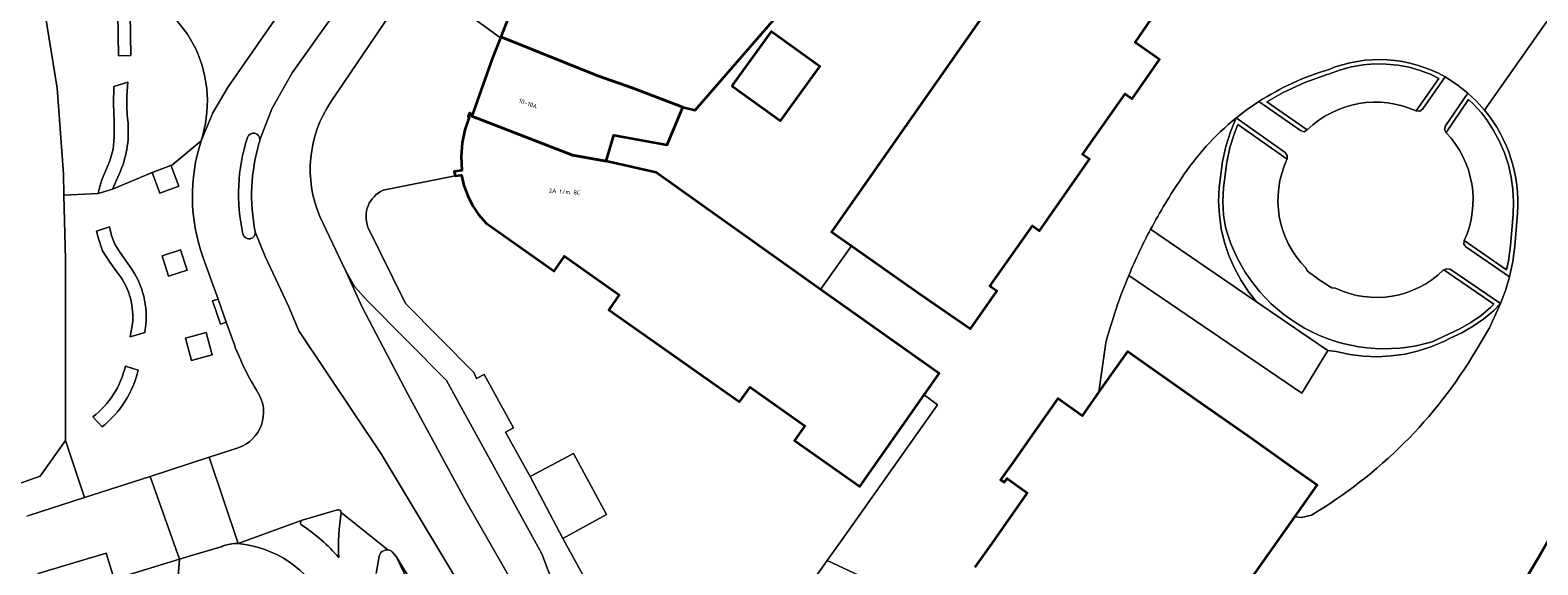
# Model space of a CAD drawing. Header units: metres. Extents: x 197700 to 204338, y 317132 to 325229.
# Tile 889 of 1056: x 202861 to 202984, y 320608 to 320652. Entities that reach past the tile are written whole.
import ezdxf
from ezdxf.enums import TextEntityAlignment as Align

# ---------------------------------------------------------------- set-up
doc = ezdxf.new("R2010")
doc.units = ezdxf.units.M
for name, color, linetype, lineweight in [('B-WE-GR-BEPLANTING_CULTUUR_HEESTERS-GV', 90, 'Continuous', 18), ('B-WE-OG-BEBOUWING-GV', 7, 'Continuous', 35), ('B-WE-OG-BEBOUWING-T18', 10, 'Continuous', 18), ('B-WE-OG-TERREIN_CULTUURSCHEIDING-GV', 7, 'Continuous', 18), ('B-WE-OG-TERREIN_ERF-GV', 7, 'Continuous', 18), ('B-WE-VH-VERHARDING_ASFALT-GV', 252, 'Continuous', 18), ('B-WE-VH-VERHARDING_BEDRIJFSVLOERPLAAT-GV', 252, 'Continuous', 18), ('B-WE-VH-VERHARDING_BETONSTRAATSTEEN-GV', 252, 'Continuous', 18), ('B-WE-VH-VERHARDING_HALFVERHARDING-GV', 252, 'Continuous', 18), ('B-WE-VH-VERHARDING_OPEN-GV', 252, 'Continuous', 18), ('B-WE-VH-VERHARDING_SIERBESTRATING-GV', 252, 'Continuous', 18), ('B-WE-VH-VERHARDING_STRAATBAKSTEEN-GV', 252, 'Continuous', 18), ('B-WE-VH-VERHARDING_TEGEL-GV', 252, 'Continuous', 18)]:
    doc.layers.add(name, color=color, linetype=linetype, lineweight=lineweight)
doc.styles.add('NLCS-ISO-M200-T18', font='NLCS-ISO.ttf', dxfattribs={"height": 0.36})

msp = doc.modelspace()

# ---------------------------------------------------------------- linework, layer by layer
at = {"layer": 'B-WE-GR-BEPLANTING_CULTUUR_HEESTERS-GV'}
for points in [[(202867.766, 320649.622), (202868.782, 320649.638), (202868.727, 320653.09), (202867.71, 320653.073)], [(202872.069, 320640.591), (202872.054, 320640.63), (202870.514, 320640.044), (202871.159, 320638.347), (202872.699, 320638.932)], [(202872.85, 320633.725), (202871.327, 320633.233), (202871.87, 320631.552), (202873.393, 320632.044)], [(202874.939, 320626.937), (202873.238, 320626.469), (202873.739, 320624.647), (202875.44, 320625.115)]]:
    msp.add_lwpolyline(points, close=True, dxfattribs=at)
for points in [[(202868.541, 320644.082), (202868.48, 320644.711), (202868.43, 320645.527), (202868.434, 320646.345), (202868.523, 320647.457), (202867.368, 320647.102), (202867.347, 320645.679), (202867.404, 320644.258), (202867.419, 320642.935), (202867.332, 320641.956), (202867.055, 320641.015), (202866.396, 320639.446), (202866.223, 320638.895), (202866.104, 320638.33), (202867.275, 320638.683)], [(202867.275, 320638.683), (202867.81, 320639.902)], [(202927.455, 320610.558), (202934.862, 320621.029), (202933.773, 320621.826), (202928.498, 320614.326), (202923.143, 320618.098), (202923.995, 320619.309), (202919.498, 320622.476), (202918.647, 320621.266), (202907.938, 320628.81), (202908.789, 320630.021), (202904.293, 320633.188), (202903.441, 320631.978), (202897.881, 320635.895), (202897.256, 320636.609), (202896.775, 320637.341), (202896.386, 320638.133), (202896.059, 320638.979), (202895.869, 320639.845), (202895.343, 320639.786), (202889.43, 320638.6)], [(202868.512, 320632.605), (202867.858, 320633.521), (202867.448, 320634.176), (202867.186, 320634.903), (202867.028, 320635.597), (202865.972, 320635.255), (202866.096, 320634.716), (202866.446, 320633.647), (202867.046, 320632.695), (202867.627, 320631.921)], [(202888.192, 320635.578), (202891.279, 320629.329), (202896.876, 320623.667), (202897.077, 320623.169), (202897.728, 320623.5), (202900.13, 320619.137), (202899.472, 320618.772), (202901.494, 320615.156), (202905.037, 320617.03), (202907.736, 320612.02), (202904.174, 320610.066), (202908.618, 320601.981), (202912.989, 320601.483), (202912.933, 320600.485), (202917.032, 320600.041), (202917.099, 320601.014), (202920.434, 320600.634), (202925.831, 320608.263), (202927.455, 320610.558)], [(202868.923, 320627.85), (202868.726, 320626.595), (202869.926, 320626.951), (202870.006, 320627.592)], [(202869.383, 320623.863), (202868.321, 320624.186)], [(202865.67, 320620.033), (202866.418, 320619.214)]]:
    msp.add_lwpolyline(points, dxfattribs=at)
for points in [[(202867.81, 320639.902, 0.1261512), (202868.541, 320644.082)], [(202889.43, 320638.6, 0.3930383), (202888.192, 320635.578)], [(202867.627, 320631.921, -0.1866192), (202868.923, 320627.85)], [(202870.006, 320627.592, 0.1918082), (202868.512, 320632.605)], [(202868.321, 320624.186, -0.1722293), (202865.67, 320620.033)], [(202866.418, 320619.214, 0.1654659), (202869.383, 320623.863)]]:
    msp.add_lwpolyline(points, format="xyb", dxfattribs=at)
at = {"layer": 'B-WE-OG-BEBOUWING-GV'}
for points in [[(202921.536, 320652.679), (202913.944, 320655.501), (202902.616, 320660.193), (202899.083, 320651.159), (202907.029, 320647.969), (202909.856, 320646.998), (202914.006, 320645.396), (202915.006, 320645.154)], [(202918.008, 320647.159), (202922.002, 320644.279), (202925.212, 320648.734), (202921.218, 320651.614)], [(202899.057, 320651.092), (202898.412, 320649.442), (202896.694, 320644.66), (202904.961, 320641.468), (202907.715, 320640.986), (202908.346, 320643.121), (202912.713, 320642.332), (202914.006, 320645.396), (202909.856, 320646.998), (202907.029, 320647.969), (202899.083, 320651.159)], [(202904.961, 320641.468), (202896.694, 320644.66), (202896.536, 320644.931), (202896.409, 320644.646), (202896.482, 320644.597), (202896.126, 320643.561), (202895.922, 320642.48), (202895.834, 320641.356), (202895.9, 320640.22), (202895.273, 320640.129), (202895.343, 320639.786), (202895.869, 320639.845), (202896.059, 320638.979), (202896.386, 320638.133), (202896.775, 320637.341), (202897.256, 320636.609), (202897.881, 320635.895), (202903.441, 320631.978), (202904.293, 320633.188), (202908.789, 320630.021), (202907.938, 320628.81), (202918.647, 320621.266), (202919.498, 320622.476), (202923.995, 320619.309), (202923.143, 320618.098), (202928.498, 320614.326), (202933.773, 320621.826), (202935.006, 320623.574), (202925.268, 320630.469), (202923.657, 320631.61), (202911.795, 320640.059), (202907.715, 320640.986)]]:
    msp.add_lwpolyline(points, close=True, dxfattribs=at)
for points in [[(202941.661, 320657.308), (202926.183, 320635.178), (202927.801, 320634.046), (202933.45, 320630.097), (202937.548, 320627.232), (202939.707, 320630.321), (202939.15, 320630.746), (202942.63, 320635.696), (202943.215, 320635.285), (202947.298, 320641.134), (202946.732, 320641.532), (202950.226, 320646.504), (202950.799, 320646.101), (202953.054, 320649.298), (202951.061, 320650.695), (202952.368, 320652.613)], [(202960.117, 320606.153), (202964.131, 320611.845), (202964.464, 320612.317), (202965.96, 320614.439), (202964.219, 320615.671), (202960.57, 320618.254), (202955.815, 320621.583), (202952.54, 320623.89), (202950.411, 320625.39), (202949.07, 320623.484), (202948.077, 320622.072), (202946.697, 320620.129), (202944.728, 320621.528), (202942.452, 320618.309), (202941.184, 320616.518), (202940.026, 320614.882), (202940.32, 320614.678), (202940.564, 320614.97), (202942.215, 320613.796), (202939.27, 320609.622), (202937.926, 320607.716)]]:
    msp.add_lwpolyline(points, dxfattribs=at)
msp.add_lwpolyline([(202997.702, 320636.56, -0.0672451), (202971.205, 320589.067)], format="xyb", dxfattribs=at)
at = {"layer": 'B-WE-OG-TERREIN_CULTUURSCHEIDING-GV'}
for points in [[(202889.103, 320608.578), (202888.859, 320607.199)], [(202894.431, 320597.788), (202895.483, 320598.251), (202890.507, 320608.578), (202890.194, 320608.987)]]:
    msp.add_lwpolyline(points, dxfattribs=at)
for points in [[(202889.823, 320609.136, 0.3891762), (202889.103, 320608.578)], [(202890.194, 320608.987, 0.1528244), (202889.823, 320609.136)]]:
    msp.add_lwpolyline(points, format="xyb", dxfattribs=at)
at = {"layer": 'B-WE-OG-TERREIN_ERF-GV'}
for points in [[(202858.803, 320614.259), (202861.336, 320615.168), (202863.424, 320618.105), (202863.407, 320632.911), (202863.288, 320638.188), (202863.248, 320639.948), (202862.736, 320646.969), (202860.549, 320660.439)], [(202921.536, 320652.679), (202915.006, 320645.154), (202914.006, 320645.396), (202912.713, 320642.332), (202908.346, 320643.121), (202907.715, 320640.986), (202911.795, 320640.059), (202923.657, 320631.61), (202925.268, 320630.469), (202927.801, 320634.046), (202926.183, 320635.178), (202941.661, 320657.308)], [(202965.135, 320643.537), (202961.838, 320645.847), (202963.183, 320646.619), (202964.943, 320647.43), (202966.769, 320648.081), (202966.975, 320648.143), (202967.867, 320648.468), (202968.785, 320648.712), (202969.721, 320648.872), (202970.668, 320648.949), (202971.617, 320648.94), (202972.563, 320648.847), (202973.495, 320648.67), (202974.409, 320648.41), (202975.295, 320648.069), (202975.929, 320647.758), (202974.066, 320645.1), (202974.076, 320645.096), (202974.385, 320645.064), (202974.615, 320645.273), (202976.446, 320647.886)], [(202974.066, 320645.1), (202975.929, 320647.758), (202975.295, 320648.069), (202974.409, 320648.41), (202973.495, 320648.67), (202972.563, 320648.847), (202971.617, 320648.94), (202970.668, 320648.949), (202969.721, 320648.872), (202968.785, 320648.712), (202967.867, 320648.468), (202966.975, 320648.143), (202966.769, 320648.081), (202964.943, 320647.43), (202963.183, 320646.619), (202961.838, 320645.847), (202965.135, 320643.537), (202965.152, 320643.547)], [(202979.678, 320645.16), (202979.024, 320645.885), (202978.313, 320646.555), (202976.475, 320643.885), (202976.392, 320643.587), (202976.518, 320643.339), (202978.369, 320646.021), (202978.774, 320645.64), (202979.412, 320644.932), (202979.855, 320644.362), (202980.42, 320643.506), (202980.907, 320642.602), (202981.312, 320641.659), (202981.63, 320640.683), (202981.86, 320639.683), (202981.999, 320638.667), (202982.048, 320637.641), (202982.004, 320636.616), (202981.797, 320634.062), (202981.635, 320632.816), (202981.481, 320632.088), (202978.006, 320634.475)], [(202961.192, 320645.871), (202964.593, 320643.49), (202964.885, 320643.392), (202965.135, 320643.537)], [(202978.006, 320634.475), (202981.481, 320632.088), (202981.635, 320632.816), (202981.797, 320634.062), (202982.004, 320636.616), (202982.048, 320637.641), (202981.999, 320638.667), (202981.86, 320639.683), (202981.63, 320640.683), (202981.312, 320641.659), (202980.907, 320642.602), (202980.42, 320643.506), (202979.855, 320644.362), (202979.412, 320644.932), (202978.774, 320645.64), (202978.369, 320646.021), (202976.518, 320643.339), (202976.532, 320643.311)], [(202952.316, 320635.397), (202961.002, 320629.458), (202960.356, 320630.261), (202959.724, 320631.206), (202959.181, 320632.201), (202958.729, 320633.241), (202958.369, 320634.32), (202958.109, 320635.428), (202957.948, 320636.552), (202957.889, 320637.686), (202957.931, 320638.823), (202958.203, 320640.963), (202958.474, 320642.194), (202958.853, 320643.395), (202959.32, 320644.52)], [(202958.44, 320635.585), (202958.297, 320636.586), (202958.239, 320637.689), (202958.28, 320638.794), (202958.548, 320640.903), (202958.812, 320642.103), (202959.182, 320643.275), (202959.465, 320643.989), (202963.491, 320641.152), (202963.508, 320641.438), (202963.328, 320641.695), (202959.32, 320644.52), (202958.853, 320643.395), (202958.474, 320642.194), (202958.203, 320640.963), (202957.931, 320638.823), (202957.889, 320637.686), (202957.948, 320636.552), (202958.109, 320635.428), (202958.369, 320634.32), (202958.729, 320633.241), (202959.181, 320632.201), (202959.724, 320631.206), (202960.356, 320630.261), (202961.002, 320629.458), (202962.709, 320628.291), (202964.551, 320627.032)], [(202963.489, 320641.125), (202963.491, 320641.152), (202959.465, 320643.989), (202959.182, 320643.275), (202958.812, 320642.103), (202958.548, 320640.903), (202958.28, 320638.794), (202958.239, 320637.689), (202958.297, 320636.586), (202958.44, 320635.585)], [(202978.006, 320634.475), (202977.996, 320634.454), (202977.966, 320634.172), (202978.146, 320633.953), (202981.715, 320631.503), (202981.98, 320632.757), (202982.146, 320634.03), (202982.365, 320636.733)], [(202966.846, 320625.463), (202964.702, 320621.986), (202950.526, 320631.616)], [(202964.551, 320627.032), (202966.846, 320625.463), (202967.53, 320625.392), (202968.641, 320625.147), (202969.769, 320625.003), (202970.903, 320624.961), (202972.033, 320625.018), (202973.158, 320625.177), (202974.266, 320625.437), (202975.345, 320625.795), (202976.387, 320626.246), (202976.859, 320626.483), (202977.824, 320626.929), (202978.746, 320627.46), (202979.616, 320628.07), (202980.429, 320628.756), (202980.991, 320629.312), (202976.869, 320632.135), (202976.569, 320632.154), (202976.351, 320632.066), (202980.447, 320629.259), (202980.191, 320629.015), (202979.401, 320628.347), (202978.554, 320627.752), (202977.658, 320627.236), (202975.382, 320626.182)], [(202965.152, 320632.001), (202965.041, 320632.235)], [(202975.382, 320626.182), (202977.658, 320627.236), (202978.554, 320627.752), (202979.401, 320628.347), (202980.191, 320629.015), (202980.447, 320629.259), (202976.351, 320632.066), (202976.292, 320632.042)], [(202967.471, 320630.563), (202967.154, 320630.592)], [(202978.95, 320625.442), (202980.067, 320627.326), (202980.991, 320629.312), (202980.429, 320628.756), (202979.616, 320628.07), (202978.746, 320627.46), (202977.824, 320626.929), (202976.859, 320626.483), (202976.387, 320626.246), (202975.345, 320625.795), (202974.266, 320625.437), (202973.158, 320625.177), (202972.033, 320625.018), (202970.903, 320624.961), (202969.769, 320625.003), (202968.641, 320625.147), (202967.53, 320625.392), (202966.846, 320625.463)], [(202948.645, 320626.107), (202948.077, 320622.072), (202949.07, 320623.484), (202950.411, 320625.39), (202952.54, 320623.89), (202955.815, 320621.583), (202960.57, 320618.254), (202964.219, 320615.671), (202965.96, 320614.439), (202964.464, 320612.317), (202964.131, 320611.845), (202964.689, 320611.782), (202965.485, 320611.987)]]:
    msp.add_lwpolyline(points, dxfattribs=at)
msp.add_lwpolyline([(202918.008, 320647.159), (202921.218, 320651.614), (202925.212, 320648.734), (202922.002, 320644.279)], close=True, dxfattribs=at)
for points in [[(202976.446, 320647.886, 0.2305745), (202966.857, 320648.473)], [(202966.857, 320648.473, 0.0711198), (202961.192, 320645.871)], [(202965.152, 320643.547, -0.3077204), (202974.066, 320645.1)], [(202982.365, 320636.733, 0.1940079), (202979.678, 320645.16)], [(202959.32, 320644.52, 0.0790354), (202954.814, 320639.525)], [(202976.532, 320643.311, -0.3071389), (202978.006, 320634.475)], [(202965.041, 320632.235, -0.3161128), (202963.489, 320641.125)], [(202954.814, 320639.525, 0.0272959), (202952.316, 320635.397)], [(202958.44, 320635.585, 0.4218042), (202975.382, 320626.182)], [(202975.382, 320626.182, -0.4218042), (202958.44, 320635.585)], [(202950.526, 320631.616, 0.033025), (202948.645, 320626.107)], [(202967.154, 320630.592, -0.0259697), (202965.152, 320632.001)], [(202976.292, 320632.042, -0.3129674), (202967.471, 320630.563)], [(202965.485, 320611.987, 0.1257801), (202978.95, 320625.442)]]:
    msp.add_lwpolyline(points, format="xyb", dxfattribs=at)
at = {"layer": 'B-WE-VH-VERHARDING_ASFALT-GV'}
for points in [[(202879.349, 320642.717), (202880.335, 320645.263), (202881.984, 320648.23), (202889.273, 320658.473), (202889.237, 320658.499), (202889.203, 320658.528), (202886.289, 320660.814), (202876.749, 320647.076), (202875.489, 320644.941), (202874.532, 320642.655)], [(202892.114, 320656.149), (202889.297, 320658.457), (202889.273, 320658.473), (202881.984, 320648.23), (202880.335, 320645.263), (202879.349, 320642.717)], [(202885.148, 320645.831), (202892.114, 320656.149)], [(202878.969, 320635.18), (202879.764, 320633.176), (202881.68, 320629.094), (202882.547, 320627.082), (202889.281, 320617.013), (202897.191, 320603.825), (202908.631, 320585.643), (202908.641, 320585.626), (202911.691, 320587.294), (202908.95, 320591.72), (202901.299, 320604.266), (202896.199, 320613.183), (202891.472, 320621.893), (202887.732, 320629.023), (202886.345, 320632.025), (202884.257, 320636.442)], [(202890.194, 320608.987), (202890.507, 320608.578), (202905.591, 320583.958), (202908.641, 320585.626), (202908.631, 320585.643), (202897.191, 320603.825), (202889.281, 320617.013), (202882.547, 320627.082), (202881.68, 320629.094), (202879.764, 320633.176), (202878.969, 320635.18)], [(202874.668, 320633.15), (202874.819, 320632.761), (202875.918, 320629.68), (202876.591, 320627.796), (202877.26, 320625.92)], [(202877.576, 320617.501), (202875.176, 320616.718), (202877.563, 320609.655), (202882.804, 320611.56), (202885.699, 320612.421)], [(202889.823, 320609.136), (202886.007, 320612.197)], [(202886.007, 320612.197), (202889.823, 320609.136)], [(202882.804, 320611.56), (202877.563, 320609.655)], [(202888.859, 320607.199), (202889.103, 320608.578)]]:
    msp.add_lwpolyline(points, dxfattribs=at)
for points in [[(202884.257, 320636.442, -0.2531629), (202885.148, 320645.831)], [(202877.958, 320634.989, -0.1348638), (202878.325, 320642.915)], [(202878.325, 320642.915, -0.876297), (202879.349, 320642.717)], [(202879.349, 320642.717, -0.1048493), (202879.294, 320642.511)], [(202874.532, 320642.655, 0.1651831), (202874.668, 320633.15)], [(202879.294, 320642.511, 0.1223525), (202878.969, 320635.18)], [(202878.969, 320635.18, -0.9069792), (202877.958, 320634.989)], [(202877.26, 320625.92, 0.0534465), (202879.183, 320622.036)], [(202879.183, 320622.036, -0.4799003), (202877.576, 320617.501)], [(202885.699, 320612.421, -0.498123), (202886.007, 320612.197)], [(202886.007, 320612.197, 0.0546997), (202885.807, 320608.509)], [(202882.778, 320611.155, -0.5821061), (202882.804, 320611.56)], [(202885.807, 320608.509, 0.0696787), (202882.778, 320611.155)], [(202877.563, 320609.655, -0.2563168), (202884.673, 320604.818)], [(202889.103, 320608.578, -0.3891762), (202889.823, 320609.136)], [(202889.823, 320609.136, -0.1528244), (202890.194, 320608.987)]]:
    msp.add_lwpolyline(points, format="xyb", dxfattribs=at)
at = {"layer": 'B-WE-VH-VERHARDING_BEDRIJFSVLOERPLAAT-GV'}
msp.add_lwpolyline([(202876.591, 320627.796), (202875.918, 320629.68), (202875.453, 320629.525), (202876.116, 320627.637)], close=True, dxfattribs=at)
at = {"layer": 'B-WE-VH-VERHARDING_BETONSTRAATSTEEN-GV'}
for points in [[(202874.532, 320642.655), (202875.489, 320644.941), (202876.749, 320647.076), (202886.289, 320660.814), (202888.334, 320663.759)], [(202870.753, 320654.386), (202872.553, 320652.499), (202873.413, 320651.394), (202874.1, 320650.175)], [(202877.563, 320609.655), (202875.176, 320616.718), (202870.348, 320615.156), (202872.755, 320608.36)], [(202841.748, 320598.87), (202861.887, 320605.081), (202861.19, 320607.193), (202866.75, 320608.868), (202867.399, 320606.744), (202872.755, 320608.36), (202870.348, 320615.156), (202864.976, 320613.418), (202860.418, 320611.944)], [(202872.755, 320608.36), (202873.752, 320608.66), (202876.16, 320609.387)]]:
    msp.add_lwpolyline(points, dxfattribs=at)
for points in [[(202874.1, 320650.175, -0.1880226), (202874.532, 320642.655)], [(202876.16, 320609.387, -0.024257), (202876.518, 320609.508)], [(202876.518, 320609.508, -0.0678123), (202877.563, 320609.655)]]:
    msp.add_lwpolyline(points, format="xyb", dxfattribs=at)
for points in [[(202908.95, 320591.72), (202904.878, 320602.407), (202902.434, 320608.823), (202894.644, 320623.02), (202888.102, 320629.592), (202887.106, 320630.724), (202886.345, 320632.025), (202887.732, 320629.023), (202891.472, 320621.893), (202896.199, 320613.183), (202901.299, 320604.266)], [(202861.887, 320605.081), (202867.399, 320606.744), (202866.75, 320608.868), (202861.19, 320607.193)]]:
    msp.add_lwpolyline(points, close=True, dxfattribs=at)
at = {"layer": 'B-WE-VH-VERHARDING_HALFVERHARDING-GV'}
for points in [[(202976.532, 320643.311), (202976.518, 320643.339), (202976.392, 320643.587), (202976.475, 320643.885), (202978.313, 320646.555), (202977.414, 320647.269), (202976.446, 320647.886), (202974.615, 320645.273), (202974.385, 320645.064), (202974.076, 320645.096), (202974.066, 320645.1)], [(202965.152, 320643.547), (202965.135, 320643.537), (202964.885, 320643.392), (202964.593, 320643.49), (202961.192, 320645.871), (202960.238, 320645.221), (202959.32, 320644.52), (202963.328, 320641.695), (202963.508, 320641.438), (202963.491, 320641.152), (202963.489, 320641.125)], [(202966.846, 320625.463), (202964.551, 320627.032), (202962.709, 320628.291), (202961.002, 320629.458), (202952.316, 320635.397)], [(202976.292, 320632.042), (202976.351, 320632.066), (202976.569, 320632.154), (202976.869, 320632.135), (202980.991, 320629.312), (202981.391, 320630.394), (202981.715, 320631.503), (202978.146, 320633.953), (202977.966, 320634.172), (202977.996, 320634.454), (202978.006, 320634.475)], [(202950.526, 320631.616), (202964.702, 320621.986), (202966.846, 320625.463)], [(202965.041, 320632.235), (202965.152, 320632.001)], [(202967.154, 320630.592), (202967.471, 320630.563)]]:
    msp.add_lwpolyline(points, dxfattribs=at)
for points in [[(202974.066, 320645.1, 0.3077204), (202965.152, 320643.547)], [(202978.006, 320634.475, 0.3071389), (202976.532, 320643.311)], [(202963.489, 320641.125, 0.3161128), (202965.041, 320632.235)], [(202952.316, 320635.397, 0.0236618), (202950.526, 320631.616)], [(202965.152, 320632.001, 0.0259697), (202967.154, 320630.592)], [(202967.471, 320630.563, 0.3129674), (202976.292, 320632.042)]]:
    msp.add_lwpolyline(points, format="xyb", dxfattribs=at)
at = {"layer": 'B-WE-VH-VERHARDING_OPEN-GV'}
for points in [[(202976.446, 320647.886), (202977.414, 320647.269), (202978.313, 320646.555), (202979.024, 320645.885), (202979.678, 320645.16), (202986.534, 320654.936), (202972.234, 320665.157), (202970.493, 320662.653), (202967.037, 320665.115), (202968.109, 320668.104), (202961.289, 320672.978), (202968.868, 320683.502), (202969.142, 320684.145), (202968.019, 320684.899), (202966.937, 320685.565), (202962.056, 320688.566), (202961.439, 320687.563), (202954.454, 320676.203)], [(202860.549, 320660.439), (202862.736, 320646.969), (202863.248, 320639.948), (202863.288, 320638.188), (202866.104, 320638.33), (202866.223, 320638.895), (202866.396, 320639.446), (202867.055, 320641.015), (202867.332, 320641.956), (202867.419, 320642.935), (202867.404, 320644.258), (202867.347, 320645.679), (202867.368, 320647.102), (202868.523, 320647.457), (202868.434, 320646.345), (202868.43, 320645.527), (202868.48, 320644.711), (202868.541, 320644.082)], [(202874.1, 320650.175), (202873.413, 320651.394), (202872.553, 320652.499), (202870.753, 320654.386)], [(202986.698, 320654.819), (202986.534, 320654.936), (202979.678, 320645.16)], [(202952.368, 320652.613), (202951.061, 320650.695), (202953.054, 320649.298), (202950.799, 320646.101), (202950.226, 320646.504), (202946.732, 320641.532), (202947.298, 320641.134), (202943.215, 320635.285), (202942.63, 320635.696), (202939.15, 320630.746), (202939.707, 320630.321), (202937.548, 320627.232), (202933.45, 320630.097), (202927.801, 320634.046), (202925.268, 320630.469), (202935.006, 320623.574), (202933.773, 320621.826), (202934.862, 320621.029), (202927.455, 320610.558), (202925.831, 320608.263), (202935.274, 320603.852)], [(202959.32, 320644.52), (202960.238, 320645.221), (202961.192, 320645.871)], [(202867.81, 320639.902), (202867.275, 320638.683), (202870.514, 320640.044), (202872.054, 320640.63), (202872.069, 320640.591), (202874.532, 320642.655)], [(202982.365, 320636.733), (202982.146, 320634.03), (202981.98, 320632.757), (202981.715, 320631.503), (202981.391, 320630.394), (202980.991, 320629.312), (202980.067, 320627.326), (202978.95, 320625.442)], [(202937.926, 320607.716), (202939.27, 320609.622), (202942.215, 320613.796), (202940.564, 320614.97), (202940.32, 320614.678), (202940.026, 320614.882), (202941.184, 320616.518), (202942.452, 320618.309), (202944.728, 320621.528), (202946.697, 320620.129), (202948.077, 320622.072), (202948.645, 320626.107)], [(202885.699, 320612.421), (202882.804, 320611.56)], [(202965.485, 320611.987), (202964.689, 320611.782), (202964.131, 320611.845), (202960.117, 320606.153), (202959.413, 320605.155), (202959.962, 320604.043)]]:
    msp.add_lwpolyline(points, dxfattribs=at)
for points in [[(202867.766, 320649.622), (202867.71, 320653.073), (202868.727, 320653.09), (202868.782, 320649.638)], [(202901.494, 320615.156), (202904.174, 320610.066), (202907.736, 320612.02), (202905.037, 320617.03)], [(202895.483, 320598.251), (202900.844, 320587.126), (202903.484, 320582.806), (202905.591, 320583.958), (202890.507, 320608.578)]]:
    msp.add_lwpolyline(points, close=True, dxfattribs=at)
for points in [[(202874.532, 320642.655, 0.1880226), (202874.1, 320650.175)], [(202966.857, 320648.473, -0.2305745), (202976.446, 320647.886)], [(202961.192, 320645.871, -0.0711198), (202966.857, 320648.473)], [(202979.678, 320645.16, -0.1940079), (202982.365, 320636.733)], [(202868.541, 320644.082, -0.1261512), (202867.81, 320639.902)], [(202954.814, 320639.525, -0.0790354), (202959.32, 320644.52)], [(202878.325, 320642.915, 0.1348638), (202877.958, 320634.989)], [(202879.349, 320642.717, 0.876297), (202878.325, 320642.915)], [(202879.294, 320642.511, 0.1048493), (202879.349, 320642.717)], [(202878.969, 320635.18, -0.1223525), (202879.294, 320642.511)], [(202952.316, 320635.397, -0.0272959), (202954.814, 320639.525)], [(202971.205, 320589.067, 0.0672451), (202997.702, 320636.56)], [(202950.526, 320631.616, -0.0236618), (202952.316, 320635.397)], [(202877.958, 320634.989, 0.9069792), (202878.969, 320635.18)], [(202948.645, 320626.107, -0.033025), (202950.526, 320631.616)], [(202978.95, 320625.442, -0.1257801), (202965.485, 320611.987)], [(202886.007, 320612.197, 0.498123), (202885.699, 320612.421)], [(202885.807, 320608.509, -0.0546997), (202886.007, 320612.197)], [(202882.804, 320611.56, 0.5821061), (202882.778, 320611.155)], [(202882.778, 320611.155, -0.0696787), (202885.807, 320608.509)]]:
    msp.add_lwpolyline(points, format="xyb", dxfattribs=at)
at = {"layer": 'B-WE-VH-VERHARDING_SIERBESTRATING-GV'}
for points in [[(202898.412, 320649.442), (202899.057, 320651.092), (202892.114, 320656.149), (202885.148, 320645.831)], [(202889.43, 320638.6), (202895.343, 320639.786), (202895.273, 320640.129), (202895.9, 320640.22), (202895.834, 320641.356), (202895.922, 320642.48), (202896.126, 320643.561), (202896.482, 320644.597), (202896.409, 320644.646), (202896.536, 320644.931), (202896.694, 320644.66), (202898.412, 320649.442)], [(202884.257, 320636.442), (202886.345, 320632.025), (202887.106, 320630.724), (202888.102, 320629.592), (202894.644, 320623.02), (202902.434, 320608.823), (202904.878, 320602.407), (202908.618, 320601.981), (202904.174, 320610.066), (202901.494, 320615.156), (202899.472, 320618.772), (202900.13, 320619.137), (202897.728, 320623.5), (202897.077, 320623.169), (202896.876, 320623.667), (202891.279, 320629.329), (202888.192, 320635.578)]]:
    msp.add_lwpolyline(points, dxfattribs=at)
for points in [[(202885.148, 320645.831, 0.2531629), (202884.257, 320636.442)], [(202888.192, 320635.578, -0.3930383), (202889.43, 320638.6)]]:
    msp.add_lwpolyline(points, format="xyb", dxfattribs=at)
msp.add_lwpolyline([(202935.427, 320596.482), (202935.413, 320600.942), (202935.274, 320603.852), (202925.831, 320608.263), (202920.434, 320600.634), (202911.691, 320587.294), (202914.894, 320582.122), (202916.236, 320583.971), (202917.126, 320585.252), (202927.984, 320600.777), (202932.347, 320600.277), (202933.648, 320596.049), (202934.522, 320596.326)], close=True, dxfattribs=at)
at = {"layer": 'B-WE-VH-VERHARDING_STRAATBAKSTEEN-GV'}
for points in [[(202874.532, 320642.655), (202872.069, 320640.591), (202872.699, 320638.932), (202871.159, 320638.347), (202870.514, 320640.044)], [(202870.514, 320640.044), (202867.275, 320638.683), (202866.104, 320638.33), (202863.288, 320638.188), (202863.407, 320632.911), (202863.424, 320618.105), (202864.976, 320613.418), (202870.348, 320615.156), (202875.176, 320616.718), (202877.576, 320617.501)], [(202867.627, 320631.921), (202867.046, 320632.695), (202866.446, 320633.647), (202866.096, 320634.716), (202865.972, 320635.255), (202867.028, 320635.597), (202867.186, 320634.903), (202867.448, 320634.176), (202867.858, 320633.521), (202868.512, 320632.605)], [(202877.26, 320625.92), (202876.591, 320627.796), (202876.116, 320627.637), (202875.453, 320629.525), (202875.918, 320629.68), (202874.819, 320632.761), (202874.668, 320633.15)], [(202870.006, 320627.592), (202869.926, 320626.951), (202868.726, 320626.595), (202868.923, 320627.85)], [(202868.321, 320624.186), (202869.383, 320623.863)], [(202866.418, 320619.214), (202865.67, 320620.033)]]:
    msp.add_lwpolyline(points, dxfattribs=at)
for points in [[(202874.668, 320633.15, -0.1651831), (202874.532, 320642.655)], [(202868.923, 320627.85, 0.1866192), (202867.627, 320631.921)], [(202868.512, 320632.605, -0.1918082), (202870.006, 320627.592)], [(202879.183, 320622.036, -0.0534465), (202877.26, 320625.92)], [(202865.67, 320620.033, 0.1722293), (202868.321, 320624.186)], [(202869.383, 320623.863, -0.1654659), (202866.418, 320619.214)], [(202877.576, 320617.501, 0.4799003), (202879.183, 320622.036)]]:
    msp.add_lwpolyline(points, format="xyb", dxfattribs=at)
for points in [[(202872.85, 320633.725), (202873.393, 320632.044), (202871.87, 320631.552), (202871.327, 320633.233)], [(202874.939, 320626.937), (202875.44, 320625.115), (202873.739, 320624.647), (202873.238, 320626.469)]]:
    msp.add_lwpolyline(points, close=True, dxfattribs=at)
at = {"layer": 'B-WE-VH-VERHARDING_TEGEL-GV'}
for points in [[(202892.114, 320656.149), (202899.057, 320651.092), (202899.083, 320651.159), (202902.616, 320660.193)], [(202860.258, 320611.895), (202860.418, 320611.944), (202864.976, 320613.418), (202863.424, 320618.105), (202861.336, 320615.168), (202858.803, 320614.259), (202858.137, 320616.134), (202854.928, 320614.97)], [(202876.16, 320609.387), (202873.752, 320608.66), (202872.755, 320608.36), (202872.412, 320603.722), (202875.364, 320598.655), (202875.555, 320598.764), (202875.882, 320598.194), (202875.691, 320598.084), (202878.388, 320593.468), (202879.021, 320593.831), (202879.35, 320593.258), (202878.716, 320592.895), (202881.718, 320587.756), (202886.318, 320579.88), (202889.185, 320574.971), (202894.615, 320577.951), (202892.398, 320582.456), (202888.511, 320590.587), (202885.022, 320598.04)], [(202872.412, 320603.722), (202872.755, 320608.36), (202867.399, 320606.744), (202861.887, 320605.081), (202841.748, 320598.87), (202831.227, 320595.559)]]:
    msp.add_lwpolyline(points, dxfattribs=at)
for points in [[(202876.518, 320609.508, 0.024257), (202876.16, 320609.387)], [(202877.563, 320609.655, 0.0678123), (202876.518, 320609.508)], [(202884.673, 320604.818, 0.2563168), (202877.563, 320609.655)]]:
    msp.add_lwpolyline(points, format="xyb", dxfattribs=at)

# ---------------------------------------------------------------- texts
at = {"layer": 'B-WE-OG-BEBOUWING-T18', "style": 'NLCS-ISO-M200-T18'}
for s, rotation, p in [('10-10A', 340.2, (202901.317, 320645.699)), ('2A t/m 8C', 355.6, (202904.31, 320638.476))]:
    msp.add_text(s, height=0.36, rotation=rotation, dxfattribs=at).set_placement(p, align=Align.MIDDLE)

doc.saveas('drawing.dxf')
